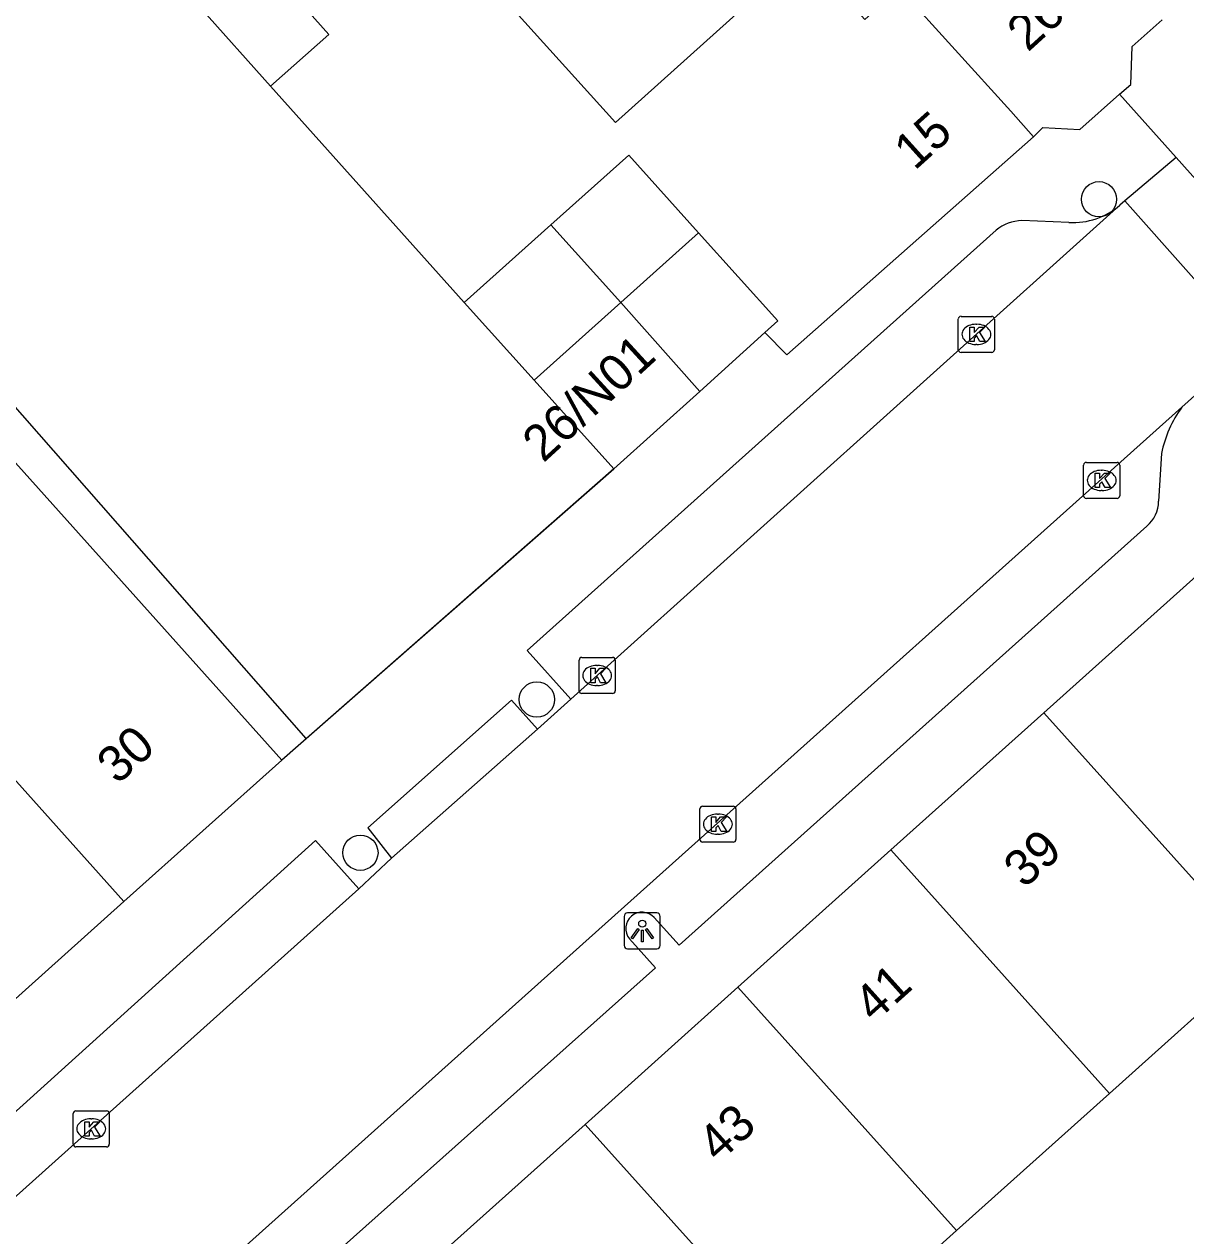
# Model space of a CAD drawing. Extents: x 162172 to 163187, y 382874 to 383684.
# Drawn here: x 162762.94 to 162795.16, y 383434.33 to 383467.94 of the extents above; entities that cross this region are included whole.
import ezdxf

# ---------------------------------------------------------------- set-up
doc = ezdxf.new("R2010")
doc.units = 0
for name, color, linetype in [('IMGEO_Boom', 7, 'Continuous'), ('IMGEO_Kolk', 7, 'Continuous'), ('IMGEO_Lichtpunt', 7, 'Continuous'), ('IMGEO_Muur', 7, 'Continuous'), ('IMGEO_Pand', 7, 'Continuous'), ('IMGEO_Pand_nummerreeks', 7, 'Continuous'), ('IMGEO_Parkeervlak_open', 7, 'Continuous'), ('IMGEO_Rijbaan_lokaal_open', 7, 'Continuous'), ('IMGEO_Voetpad_open', 7, 'Continuous')]:
    doc.layers.add(name, color=color, linetype=linetype)

msp = doc.modelspace()

# ---------------------------------------------------------------- linework, layer by layer
at = {"layer": 'IMGEO_Boom'}
for centre in [(162792.75, 383463.084), (162777.159, 383449.206), (162772.266, 383444.955)]:
    msp.add_circle(centre, 0.489, dxfattribs=at)
at = {"layer": 'IMGEO_Kolk'}
for p, q in [((162788.848, 383458.91), (162788.848, 383459.762)), ((162788.923, 383459.836), (162789.775, 383459.836)), ((162789.849, 383459.762), (162789.849, 383458.91)), ((162789.336, 383459.616), (162789.361, 383459.616)), ((162789.359, 383459.056), (162789.334, 383459.056)), ((162789.775, 383458.836), (162788.923, 383458.836)), ((162792.324, 383454.859), (162792.324, 383455.711)), ((162792.399, 383455.785), (162793.251, 383455.785)), ((162793.325, 383455.711), (162793.325, 383454.859)), ((162792.812, 383455.565), (162792.837, 383455.565)), ((162793.251, 383454.785), (162792.399, 383454.785)), ((162792.835, 383455.005), (162792.81, 383455.005)), ((162778.407, 383450.373), (162779.259, 383450.373)), ((162778.332, 383449.447), (162778.332, 383450.299)), ((162778.82, 383450.153), (162778.845, 383450.153)), ((162779.333, 383450.299), (162779.333, 383449.447)), ((162779.259, 383449.373), (162778.407, 383449.373)), ((162778.843, 383449.593), (162778.818, 383449.593)), ((162781.68, 383445.322), (162781.68, 383446.174)), ((162781.755, 383446.248), (162782.607, 383446.248)), ((162782.168, 383446.028), (162782.193, 383446.028)), ((162782.681, 383446.174), (162782.681, 383445.322)), ((162782.191, 383445.468), (162782.166, 383445.468)), ((162782.607, 383445.248), (162781.755, 383445.248)), ((162764.302, 383436.868), (162764.302, 383437.72)), ((162764.377, 383437.794), (162765.229, 383437.794)), ((162764.79, 383437.574), (162764.815, 383437.574)), ((162765.303, 383437.72), (162765.303, 383436.868)), ((162764.813, 383437.014), (162764.788, 383437.014)), ((162765.229, 383436.794), (162764.377, 383436.794))]:
    msp.add_line(p, q, dxfattribs=at)
for points in [[(162788.848, 383458.91), (162788.848, 383459.762)], [(162788.923, 383459.836), (162789.775, 383459.836)], [(162789.849, 383459.762), (162789.849, 383458.91)], [(162789.169, 383459.536), (162789.292, 383459.536), (162789.292, 383459.385), (162789.422, 383459.536), (162789.586, 383459.536), (162789.44, 383459.385), (162789.593, 383459.136), (162789.441, 383459.136), (162789.356, 383459.3), (162789.292, 383459.233), (162789.292, 383459.136), (162789.169, 383459.136), (162789.169, 383459.536)], [(162789.775, 383458.836), (162788.923, 383458.836)], [(162792.324, 383454.859), (162792.324, 383455.711)], [(162792.399, 383455.785), (162793.251, 383455.785)], [(162793.325, 383455.711), (162793.325, 383454.859)], [(162792.645, 383455.485), (162792.768, 383455.485), (162792.768, 383455.334), (162792.898, 383455.485), (162793.062, 383455.485), (162792.916, 383455.334), (162793.069, 383455.085), (162792.917, 383455.085), (162792.832, 383455.249), (162792.768, 383455.182), (162792.768, 383455.085), (162792.645, 383455.085), (162792.645, 383455.485)], [(162793.251, 383454.785), (162792.399, 383454.785)], [(162778.407, 383450.373), (162779.259, 383450.373)], [(162778.332, 383449.447), (162778.332, 383450.299)], [(162778.653, 383450.073), (162778.776, 383450.073), (162778.776, 383449.922), (162778.906, 383450.073), (162779.07, 383450.073), (162778.924, 383449.922), (162779.077, 383449.673), (162778.925, 383449.673), (162778.84, 383449.837), (162778.776, 383449.77), (162778.776, 383449.673), (162778.653, 383449.673), (162778.653, 383450.073)], [(162779.333, 383450.299), (162779.333, 383449.447)], [(162779.259, 383449.373), (162778.407, 383449.373)], [(162781.68, 383445.322), (162781.68, 383446.174)], [(162781.755, 383446.248), (162782.607, 383446.248)], [(162782.001, 383445.948), (162782.124, 383445.948), (162782.124, 383445.797), (162782.254, 383445.948), (162782.418, 383445.948), (162782.272, 383445.797), (162782.425, 383445.548), (162782.273, 383445.548), (162782.188, 383445.712), (162782.124, 383445.645), (162782.124, 383445.548), (162782.001, 383445.548), (162782.001, 383445.948)], [(162782.681, 383446.174), (162782.681, 383445.322)], [(162782.607, 383445.248), (162781.755, 383445.248)], [(162764.302, 383436.868), (162764.302, 383437.72)], [(162764.377, 383437.794), (162765.229, 383437.794)], [(162765.303, 383437.72), (162765.303, 383436.868)], [(162764.623, 383437.494), (162764.746, 383437.494), (162764.746, 383437.343), (162764.876, 383437.494), (162765.04, 383437.494), (162764.894, 383437.343), (162765.047, 383437.094), (162764.895, 383437.094), (162764.81, 383437.258), (162764.746, 383437.191), (162764.746, 383437.094), (162764.623, 383437.094), (162764.623, 383437.494)], [(162765.229, 383436.794), (162764.377, 383436.794)]]:
    msp.add_lwpolyline(points, dxfattribs=at)
for centre, start, end in [((162788.925, 383459.76), 91.552, 178.448), ((162788.925, 383459.76), 91.552, 178.448), ((162789.773, 383459.76), 1.552, 88.448), ((162789.773, 383459.76), 1.552, 88.448), ((162788.925, 383458.912), 181.552, 268.448), ((162788.925, 383458.912), 181.552, 268.448), ((162789.773, 383458.912), 271.552, 358.448), ((162789.773, 383458.912), 271.552, 358.448), ((162792.401, 383455.709), 91.552, 178.448), ((162792.401, 383455.709), 91.552, 178.448), ((162793.249, 383455.709), 1.552, 88.448), ((162793.249, 383455.709), 1.552, 88.448), ((162792.401, 383454.861), 181.552, 268.448), ((162792.401, 383454.861), 181.552, 268.448), ((162793.249, 383454.861), 271.552, 358.448), ((162793.249, 383454.861), 271.552, 358.448), ((162778.409, 383450.297), 91.552, 178.448), ((162778.409, 383450.297), 91.552, 178.448), ((162779.257, 383450.297), 1.552, 88.448), ((162779.257, 383450.297), 1.552, 88.448), ((162778.409, 383449.449), 181.552, 268.448), ((162778.409, 383449.449), 181.552, 268.448), ((162779.257, 383449.449), 271.552, 358.448), ((162779.257, 383449.449), 271.552, 358.448), ((162781.757, 383446.172), 91.552, 178.448), ((162781.757, 383446.172), 91.552, 178.448), ((162782.605, 383446.172), 1.552, 88.448), ((162782.605, 383446.172), 1.552, 88.448), ((162781.757, 383445.324), 181.552, 268.448), ((162781.757, 383445.324), 181.552, 268.448), ((162782.605, 383445.324), 271.552, 358.448), ((162782.605, 383445.324), 271.552, 358.448), ((162764.379, 383437.718), 91.552, 178.448), ((162764.379, 383437.718), 91.552, 178.448), ((162765.227, 383437.718), 1.552, 88.448), ((162765.227, 383437.718), 1.552, 88.448), ((162764.379, 383436.87), 181.552, 268.448), ((162764.379, 383436.87), 181.552, 268.448), ((162765.227, 383436.87), 271.552, 358.448), ((162765.227, 383436.87), 271.552, 358.448)]:
    msp.add_arc(centre, 0.0765, start, end, dxfattribs=at)
for centre, major_axis, ratio, start_param, end_param in [((162789.335, 383459.336), (-0.387, 0.002), 0.722429, 4.712389, 7.853982), ((162789.36, 383459.336), (-0.39, 0.002), 0.717154, 1.570796, 4.712389), ((162792.811, 383455.285), (-0.387, 0.002), 0.722429, 4.712389, 7.853982), ((162792.836, 383455.285), (-0.39, 0.002), 0.717154, 1.570796, 4.712389), ((162778.819, 383449.873), (-0.387, 0.002), 0.722429, 4.712389, 7.853982), ((162778.844, 383449.873), (-0.39, 0.002), 0.717154, 1.570796, 4.712389), ((162782.167, 383445.748), (-0.387, 0.002), 0.722429, 4.712389, 7.853982), ((162782.192, 383445.748), (-0.39, 0.002), 0.717154, 1.570796, 4.712389), ((162764.789, 383437.294), (-0.387, 0.002), 0.722429, 4.712389, 7.853982), ((162764.814, 383437.294), (-0.39, 0.002), 0.717154, 1.570796, 4.712389)]:
    msp.add_ellipse(centre, major_axis=major_axis, ratio=ratio, start_param=start_param, end_param=end_param, dxfattribs=at)
at = {"layer": 'IMGEO_Lichtpunt'}
for p, q in [((162780.486, 383443.284), (162779.678, 383443.284)), ((162780.486, 383443.284), (162779.678, 383443.284)), ((162779.584, 383443.189), (162779.584, 383442.382)), ((162779.584, 383443.189), (162779.584, 383442.382)), ((162780.58, 383442.382), (162780.58, 383443.189)), ((162780.58, 383442.382), (162780.58, 383443.189)), ((162779.678, 383442.288), (162780.486, 383442.288)), ((162779.678, 383442.288), (162780.486, 383442.288))]:
    msp.add_line(p, q, dxfattribs=at)
for points in [[(162779.958, 383442.853), (162779.997, 383442.825), (162779.809, 383442.563), (162779.771, 383442.59), (162779.958, 383442.853)], [(162780.06, 383442.805), (162780.107, 383442.805), (162780.107, 383442.483), (162780.06, 383442.483), (162780.06, 383442.805)], [(162780.17, 383442.825), (162780.208, 383442.852), (162780.395, 383442.59), (162780.356, 383442.562), (162780.17, 383442.825)]]:
    msp.add_lwpolyline(points, dxfattribs=at)
msp.add_circle((162780.083, 383442.987), 0.0994, dxfattribs=at)
for centre, start, end in [((162779.678, 383443.189), 90, 180), ((162779.678, 383443.189), 90, 180), ((162780.486, 383443.189), 0, 90), ((162780.486, 383443.189), 0, 90), ((162779.678, 383442.382), 180, 270), ((162779.678, 383442.382), 180, 270), ((162780.486, 383442.382), 270, 0), ((162780.486, 383442.382), 270, 360)]:
    msp.add_arc(centre, 0.0946, start, end, dxfattribs=at)
at = {"layer": 'IMGEO_Muur'}
for points in [[(162769.773, 383466.217), (162775.143, 383460.218)], [(162790.936, 383464.82), (162784.091, 383458.764)], [(162784.091, 383458.764), (162783.484, 383459.388)], [(162779.292, 383455.603), (162770.085, 383447.524)]]:
    msp.add_lwpolyline(points, dxfattribs=at)
at = {"layer": 'IMGEO_Pand'}
for points in [[(162769.773, 383466.217), (162771.389, 383467.654), (162769.45, 383469.836)], [(162775.962, 383468.97), (162779.338, 383465.217), (162784.581, 383469.93)], [(162784.581, 383469.93), (162786.255, 383468.073), (162787.221, 383468.943), (162790.302, 383465.524), (162790.936, 383464.82)], [(162769.773, 383466.217), (162767.842, 383468.389)], [(162793.322, 383465.996), (162793.633, 383466.272), (162793.67, 383467.321), (162794.503, 383468.063)], [(162790.936, 383464.82), (162791.192, 383465.075), (162792.222, 383465.021), (162793.322, 383465.996)], [(162781.642, 383462.149), (162779.708, 383464.311), (162777.548, 383462.374)], [(162752.366, 383458.491), (162756.736, 383462.417), (162770.085, 383447.524)], [(162777.548, 383462.374), (162775.143, 383460.218)], [(162777.548, 383462.374), (162779.485, 383460.216)], [(162779.485, 383460.216), (162781.642, 383462.149)], [(162783.484, 383459.388), (162783.841, 383459.711), (162781.642, 383462.149)], [(162777.082, 383458.062), (162775.143, 383460.218)], [(162779.485, 383460.216), (162777.082, 383458.062)], [(162781.682, 383457.754), (162779.485, 383460.216)], [(162781.682, 383457.754), (162783.484, 383459.388)], [(162779.292, 383455.603), (162777.082, 383458.062)], [(162779.292, 383455.603), (162781.682, 383457.754)], [(162791.223, 383448.84), (162800.833, 383457.464)], [(162759.666, 383450.346), (162765.71, 383443.603)], [(162786.98, 383445.032), (162791.223, 383448.84)], [(162791.223, 383448.84), (162797.285, 383442.087)], [(162765.71, 383443.603), (162770.085, 383447.524)], [(162782.738, 383441.225), (162786.98, 383445.032)], [(162786.98, 383445.032), (162793.043, 383438.279)], [(162761.335, 383439.682), (162765.71, 383443.603)], [(162797.285, 383442.087), (162793.043, 383438.279)], [(162778.496, 383437.418), (162782.738, 383441.225)], [(162788.802, 383434.471), (162782.738, 383441.225)], [(162793.043, 383438.279), (162788.802, 383434.471)], [(162774.254, 383433.612), (162778.496, 383437.418)], [(162784.56, 383430.663), (162778.496, 383437.418)], [(162788.802, 383434.471), (162784.56, 383430.663)]]:
    msp.add_lwpolyline(points, dxfattribs=at)
at = {"layer": 'IMGEO_Parkeervlak_open'}
msp.add_lwpolyline([(162775.143, 383460.218), (162769.773, 383466.217)], dxfattribs=at)
at = {"layer": 'IMGEO_Rijbaan_lokaal_open'}
for points in [[(162793.322, 383465.996), (162794.891, 383464.244)], [(162794.891, 383464.244), (162793.464, 383463.039)], [(162798.454, 383460.252), (162794.891, 383464.244)], [(162793.331, 383462.919), (162778.104, 383449.217)], [(162793.464, 383463.039), (162793.331, 383462.919)], [(162797.001, 383459.063), (162793.464, 383463.039)], [(162797.001, 383459.063), (162795.051, 383457.315)], [(162741.498, 383409.238), (162752.129, 383418.852), (162795.051, 383457.315)], [(162778.104, 383449.217), (162777.177, 383448.382)], [(162777.177, 383448.382), (162773.133, 383444.8)], [(162773.133, 383444.8), (162772.219, 383443.956)], [(162772.219, 383443.956), (162733.422, 383409.153), (162733.42, 383409.152)]]:
    msp.add_lwpolyline(points, dxfattribs=at)
at = {"layer": 'IMGEO_Voetpad_open'}
for points in [[(162770.764, 383448.12), (162756.339, 383464.558), (162742.646, 383479.855)], [(162783.484, 383459.388), (162784.091, 383458.764), (162790.936, 383464.82)], [(162791.917, 383462.44), (162790.612, 383462.495)], [(162789.897, 383462.23), (162776.893, 383450.566), (162778.104, 383449.217)], [(162794.485, 383456.032), (162794.402, 383454.706)], [(162770.764, 383448.12), (162779.292, 383455.603)], [(162794.075, 383454.019), (162781.106, 383442.392), (162780.417, 383443.155)], [(162777.177, 383448.382), (162776.456, 383449.19), (162772.473, 383445.648), (162773.133, 383444.8)], [(162770.085, 383447.524), (162770.764, 383448.12)], [(162772.219, 383443.956), (162771.02, 383445.293), (162757.791, 383433.342), (162758.394, 383432.675)], [(162779.726, 383442.568), (162780.446, 383441.766), (162767.891, 383430.552), (162767.202, 383431.304)]]:
    msp.add_lwpolyline(points, dxfattribs=at)
for centre, radius, start, end in [((162792.027, 383464.443), 2.006, 266.8703, 310.5579), ((162790.671, 383461.238), 1.258, 92.6945, 127.9779), ((162797.546, 383455.448), 3.116, 143.1917, 169.1986), ((162793.506, 383454.711), 0.896, 309.425, 359.6677), ((162780.078, 383442.853), 0.453, 41.7069, 218.9884)]:
    msp.add_arc(centre, radius, start, end, dxfattribs=at)

# ---------------------------------------------------------------- texts
at = {"layer": 'IMGEO_Pand_nummerreeks'}
for s, rotation, p in [('15                             16', 42.078, (162787.638, 383463.863)), ('26', 42.4038, (162790.777, 383467.149)), ('26/N01', 42.4923, (162777.339, 383455.754)), ('30', 41.8697, (162765.529, 383446.825)), ('39', 41.9058, (162790.677, 383443.944)), ('41', 41.9058, (162786.518, 383440.212)), ('43', 41.9058, (162782.192, 383436.33))]:
    msp.add_text(s, height=1, rotation=rotation, dxfattribs=at).set_placement(p)

doc.saveas('drawing.dxf')
